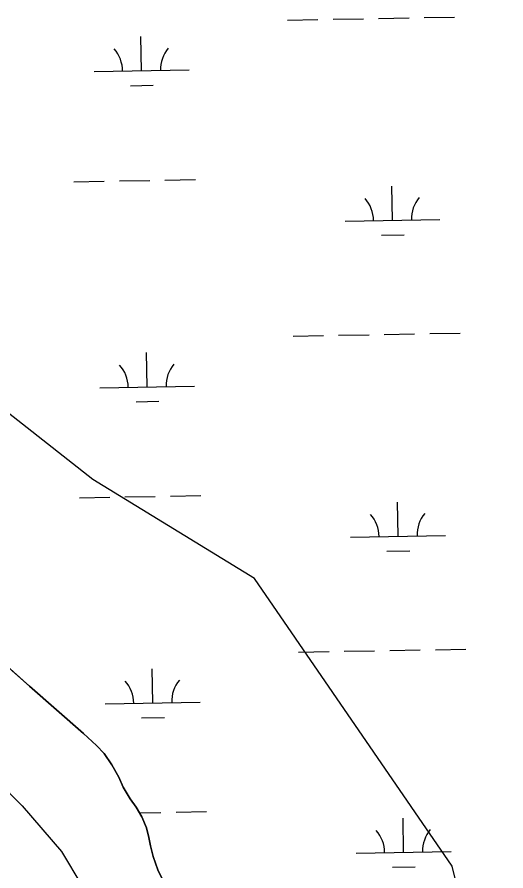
# Model space of a CAD drawing. Extents: x 3903937 to 3942190, y 260677 to 286651.
# Drawn here: x 3927602 to 3928117, y 270054 to 270953 of the extents above; entities that cross this region are included whole.
import ezdxf

# ---------------------------------------------------------------- set-up
doc = ezdxf.new("R2010")
doc.units = 0
for name, color, linetype in [('V-SITE-VEGE', 7, 'Continuous'), ('V-TOPO-SHOR', 7, 'Continuous'), ('V-WETL-SWMP', 7, 'Continuous')]:
    doc.layers.add(name, color=color, linetype=linetype)

msp = doc.modelspace()

# ---------------------------------------------------------------- linework, layer by layer
at = {"layer": 'V-SITE-VEGE'}
for p, q in [((3927682.28, 270466.07), (3927549.88, 270570.16)), ((3927852.51, 270361.99), (3927682.28, 270466.07)), ((3928060.57, 270059.21), (3927852.51, 270361.99)), ((3928117.31, 269832.12), (3928060.57, 270059.21))]:
    msp.add_line(p, q, dxfattribs=at)
at = {"layer": 'V-TOPO-SHOR'}
for points in [[(3927541.06, 270314.38), (3927615.71, 270248.81), (3927672.34, 270198.96), (3927686.25, 270186.09), (3927694.18, 270177.61), (3927702.44, 270165.94), (3927709.57, 270152.94), (3927714.23, 270142.49), (3927721.67, 270129.91), (3927727.86, 270121.41), (3927733.85, 270111.28), (3927738.72, 270099.4), (3927741.22, 270089.25), (3927743, 270080.43), (3927745.92, 270069.26), (3927750.7, 270055.43), (3927769.94, 270016.52)], [(3927573.5, 270157.25), (3927607.81, 270122.71), (3927649.25, 270074.65), (3927670.63, 270038.93)]]:
    msp.add_lwpolyline(points, dxfattribs=at)
at = {"layer": 'V-WETL-SWMP'}
for p, q in [((3927887.29, 270949.73), (3927919.28, 270950.29)), ((3927935.28, 270950.57), (3927967.28, 270951.14)), ((3927983.27, 270951.42), (3928015.27, 270951.98)), ((3928031.27, 270952.26), (3928063.26, 270952.83)), ((3927733.61, 270896.27), (3927732.98, 270932.27)), ((3927683.62, 270895.39), (3927783.61, 270897.15)), ((3927721.89, 270880.63), (3927745.88, 270881.06)), ((3927662.25, 270779.57), (3927694.24, 270780.13)), ((3927710.24, 270780.41), (3927742.24, 270780.98)), ((3927758.23, 270781.26), (3927790.23, 270781.82)), ((3927997.86, 270739.04), (3927997.22, 270775.03)), ((3927947.87, 270738.16), (3928047.85, 270739.92)), ((3927986.13, 270723.4), (3928010.13, 270723.82)), ((3927893.14, 270617.1), (3927925.14, 270617.67)), ((3927941.14, 270617.95), (3927973.13, 270618.51)), ((3927989.13, 270618.79), (3928021.12, 270619.36)), ((3928037.12, 270619.64), (3928069.12, 270620.2)), ((3927739.47, 270563.65), (3927738.84, 270599.64)), ((3927689.48, 270562.77), (3927789.46, 270564.53)), ((3927727.74, 270548.01), (3927751.74, 270548.43)), ((3927668.1, 270446.94), (3927700.1, 270447.51)), ((3927716.1, 270447.79), (3927748.09, 270448.35)), ((3927764.09, 270448.63), (3927796.08, 270449.2)), ((3928003.71, 270406.41), (3928003.08, 270442.41)), ((3927953.72, 270405.53), (3928053.71, 270407.29)), ((3927991.99, 270390.77), (3928015.98, 270391.2)), ((3927615.71, 270248.81), (3927541.06, 270314.38)), ((3927899, 270284.48), (3927930.99, 270285.04)), ((3927946.99, 270285.33), (3927978.99, 270285.89)), ((3927994.98, 270286.17), (3928026.98, 270286.73)), ((3928042.98, 270287.02), (3928074.97, 270287.58)), ((3927745.32, 270231.03), (3927744.69, 270267.02)), ((3927672.35, 270198.96), (3927615.71, 270248.81)), ((3927695.33, 270230.15), (3927795.32, 270231.91)), ((3927733.6, 270215.39), (3927757.59, 270215.81)), ((3927686.25, 270186.09), (3927672.35, 270198.96)), ((3927694.18, 270177.61), (3927686.25, 270186.09)), ((3927702.44, 270165.94), (3927694.18, 270177.61)), ((3927709.57, 270152.94), (3927702.44, 270165.94)), ((3927573.5, 270157.25), (3927607.81, 270122.71)), ((3927714.23, 270142.5), (3927709.57, 270152.94)), ((3927721.67, 270129.91), (3927714.23, 270142.5)), ((3927727.86, 270121.41), (3927721.67, 270129.91)), ((3927607.81, 270122.71), (3927649.25, 270074.65)), ((3927733.85, 270111.28), (3927727.86, 270121.41)), ((3927731.45, 270115.33), (3927753.95, 270115.73)), ((3927738.72, 270099.4), (3927733.85, 270111.28)), ((3927769.94, 270116.01), (3927801.94, 270116.57)), ((3928009.57, 270073.79), (3928008.93, 270109.78)), ((3927741.22, 270089.25), (3927738.72, 270099.4)), ((3927743, 270080.43), (3927741.22, 270089.25)), ((3927745.92, 270069.26), (3927743, 270080.43)), ((3927649.25, 270074.65), (3927670.63, 270038.93)), ((3927750.7, 270055.43), (3927745.92, 270069.26)), ((3927959.58, 270072.91), (3928059.56, 270074.67)), ((3927997.84, 270058.15), (3928021.84, 270058.57)), ((3927769.94, 270016.52), (3927750.7, 270055.43))]:
    msp.add_line(p, q, dxfattribs=at)
for centre, start, end in [((3927788.84, 270897.72), 140.23658, 181.78024), ((3927678.37, 270895.78), 0.23658, 41.78024), ((3927942.62, 270738.54), 0.23658, 41.78024), ((3928053.08, 270740.48), 140.23658, 181.78024), ((3927794.69, 270565.1), 140.23658, 181.78024), ((3927684.23, 270563.15), 0.23658, 41.78024), ((3927948.47, 270405.92), 0.23658, 41.78024), ((3928058.94, 270407.86), 140.23658, 181.78024), ((3927690.08, 270230.53), 0.23658, 41.78024), ((3927800.55, 270232.47), 140.23658, 181.78024), ((3927954.33, 270073.29), 0.23658, 41.78024), ((3928064.79, 270075.24), 140.23658, 181.78024)]:
    msp.add_arc(centre, 35.25, start, end, dxfattribs=at)

doc.saveas('drawing.dxf')
